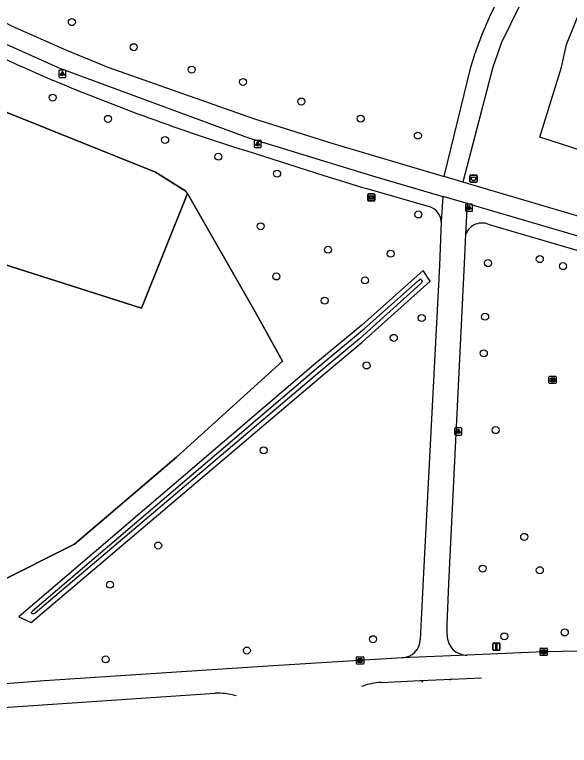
# Model space of a CAD drawing. Extents: x 162722 to 165099, y 384721 to 386283.
# Drawn here: x 162793.3 to 162870.8, y 385405.2 to 385507.3 of the extents above; entities that cross this region are included whole.
import ezdxf

# ---------------------------------------------------------------- set-up
doc = ezdxf.new("R2010")
doc.units = 0
for name, color, linetype in [('IMGEO_Afvalbak', 7, 'Continuous'), ('IMGEO_Boom', 7, 'Continuous'), ('IMGEO_Fietspad_gesloten', 7, 'Continuous'), ('IMGEO_Fietspad_open', 7, 'Continuous'), ('IMGEO_Gemengd_bos', 7, 'Continuous'), ('IMGEO_Grasland_agrarisch', 7, 'Continuous'), ('IMGEO_Groenvoorziening', 7, 'Continuous'), ('IMGEO_Hek', 7, 'Continuous'), ('IMGEO_Kolk', 7, 'Continuous'), ('IMGEO_Lichtpunt', 7, 'Continuous'), ('IMGEO_Rijbaan_lokaal_gesloten', 7, 'Continuous'), ('IMGEO_Rijbaan_lokaal_halfverhard', 7, 'Continuous'), ('IMGEO_Rioolput', 7, 'Continuous'), ('IMGEO_Verkeersbordpaal', 7, 'Continuous'), ('IMGEO_Voetpad_open', 7, 'Continuous'), ('IMGEO_Waterloop', 7, 'Continuous'), ('IMGEO_Wegwijzer', 7, 'Continuous')]:
    doc.layers.add(name, color=color, linetype=linetype)

msp = doc.modelspace()

# ---------------------------------------------------------------- linework, layer by layer
at = {"layer": 'IMGEO_Afvalbak'}
for p, q in [((162856.96, 385484.03), (162856.96, 385484.83)), ((162856.96, 385484.83), (162856.96, 385484.03)), ((162857.06, 385484.93), (162857.85, 385484.93)), ((162857.85, 385484.93), (162857.06, 385484.93)), ((162857.95, 385484.83), (162857.95, 385484.03)), ((162857.95, 385484.03), (162857.95, 385484.83)), ((162857.85, 385483.93), (162857.06, 385483.93)), ((162857.06, 385483.93), (162857.85, 385483.93))]:
    msp.add_line(p, q, dxfattribs=at)
msp.add_lwpolyline([(162857.1, 385484.64), (162857.81, 385484.64), (162857.66, 385484.17), (162857.25, 385484.17), (162857.1, 385484.64)], dxfattribs=at)
for centre, start, end in [((162857.06, 385484.83), 90, 180), ((162857.06, 385484.83), 90, 180), ((162857.85, 385484.83), 0, 90), ((162857.85, 385484.83), 360, 90), ((162857.06, 385484.03), 180, 270), ((162857.06, 385484.03), 180, 270), ((162857.85, 385484.03), 270, 0), ((162857.85, 385484.03), 270, 0)]:
    msp.add_arc(centre, 0.1, start, end, dxfattribs=at)
at = {"layer": 'IMGEO_Boom'}
for centre in [(162801.34, 385506.3), (162809.99, 385502.8), (162818.07, 385499.67), (162825.26, 385497.94), (162798.65, 385495.75), (162833.41, 385495.2), (162806.39, 385492.78), (162841.69, 385492.81), (162849.68, 385490.43), (162814.37, 385489.84), (162821.81, 385487.49), (162830.02, 385485.13), (162849.75, 385479.42), (162827.72, 385477.77), (162837.13, 385474.49), (162845.87, 385473.94), (162866.72, 385473.18), (162859.49, 385472.62), (162869.96, 385472.2), (162829.92, 385470.76), (162842.31, 385470.21), (162836.65, 385467.38), (162850.23, 385464.95), (162859.08, 385465.13), (162846.32, 385462.18), (162858.89, 385460.03), (162842.51, 385458.32), (162860.55, 385449.28), (162828.14, 385446.46), (162864.54, 385434.37), (162813.4, 385433.16), (162858.72, 385429.93), (162866.72, 385429.71), (162806.68, 385427.68), (162870.21, 385421.01), (162843.42, 385420.07), (162861.76, 385420.47), (162825.79, 385418.49), (162806.07, 385417.25)]:
    msp.add_circle(centre, 0.489, dxfattribs=at)
at = {"layer": 'IMGEO_Fietspad_gesloten'}
for points in [[(162747.02, 385528), (162762.16, 385519.31), (162771.84, 385513.78), (162790.77, 385503.82), (162799.32, 385500), (162799.53, 385499.91), (162826.02, 385490.12), (162837.08, 385486.71), (162843.81, 385484.68), (162853.18, 385481.95)], [(162759.97, 385523.64), (162762.97, 385521.93), (162773.18, 385516.08), (162792.98, 385505.75), (162800.6, 385502.36), (162806.39, 385500), (162826.86, 385492.8), (162837.65, 385489.37), (162853.35, 385484.72)], [(162949.64, 385456.16), (162944.65, 385457.67), (162895.74, 385472.19), (162855.98, 385483.95)], [(162856.61, 385480.94), (162853.18, 385481.95)], [(162856.61, 385480.94), (162895.02, 385469.66), (162943.91, 385455.1), (162949.81, 385453.31), (162960.36, 385449.29), (162970.52, 385444.34), (162974.8, 385441.52), (162983.85, 385434.68), (162986.77, 385431.93), (162998.92, 385420.68)]]:
    msp.add_lwpolyline(points, dxfattribs=at)
at = {"layer": 'IMGEO_Fietspad_open'}
for points in [[(162853.18, 385481.95), (162852.95, 385478.45)], [(162856.4, 385476.68), (162856.61, 385480.94)], [(162852.95, 385478.45), (162852.7, 385472.29), (162850.48, 385429.36), (162850.02, 385420.03)], [(162853.79, 385420.62), (162853.78, 385422.08), (162854.01, 385427.85), (162856.21, 385472.59), (162856.4, 385476.68)]]:
    msp.add_lwpolyline(points, dxfattribs=at)
for centre, radius, start, end in [((162856.52, 385420.59), 2.74, 179.3761, 270.7274), ((162847.35, 385420.13), 2.67, 273.2992, 357.962), ((162849.93, 385413.77), 0.541, 35.5143, 77.5967), ((162854.47, 385414.01), 0.492, 100.2515, 135.3016)]:
    msp.add_arc(centre, radius, start, end, dxfattribs=at)
at = {"layer": 'IMGEO_Gemengd_bos'}
msp.add_lwpolyline([(162883.74, 385484.74), (162866.74, 385490.23), (162869.74, 385500), (162870.46, 385503.17), (162874.16, 385512.42), (162916.96, 385541.62), (162937.74, 385536.73), (162934.1, 385527.05), (162927.23, 385515.87), (162913.49, 385518.13), (162892.82, 385501.89), (162891.8, 385500), (162883.74, 385484.74)], dxfattribs=at)
at = {"layer": 'IMGEO_Grasland_agrarisch'}
for points in [[(162817.49, 385482.37), (162817.25, 385482.67), (162813.03, 385485.31), (162782.14, 385497.73), (162773.96, 385492.41), (162770.32, 385490.63), (162764.41, 385490.38), (162763.99, 385488.52), (162763.92, 385488.2), (162761.8, 385488.72)], [(162751.8, 385485.2), (162746.28, 385476.16), (162742.76, 385453.36), (162743.77, 385424.66), (162743.88, 385421.52), (162790.55, 385427.75), (162801.72, 385433.34), (162815.95, 385445.5), (162830.76, 385458.91), (162827.65, 385464.56), (162826.97, 385465.8), (162817.49, 385482.37)], [(162751.8, 385485.2), (162773.5, 385478.29), (162811.05, 385466.35), (162817.49, 385482.37)]]:
    msp.add_lwpolyline(points, dxfattribs=at)
at = {"layer": 'IMGEO_Groenvoorziening'}
msp.add_lwpolyline([(162836.44, 385456.99), (162841.92, 385461.56), (162851.42, 385470.1), (162850.4, 385471.6), (162841.83, 385463.97), (162835.43, 385458.64), (162793.92, 385423.2), (162795.65, 385422.41), (162836.44, 385456.99)], dxfattribs=at)
at = {"layer": 'IMGEO_Hek'}
for points in [[(162764.41, 385490.38), (162770.32, 385490.63), (162773.96, 385492.41), (162782.14, 385497.73), (162813.03, 385485.31), (162817.25, 385482.67)], [(162817.49, 385482.37), (162811.05, 385466.35), (162773.5, 385478.29), (162751.8, 385485.2)], [(162817.49, 385482.37), (162826.97, 385465.8)], [(162826.97, 385465.8), (162827.65, 385464.56)], [(162827.65, 385464.56), (162830.76, 385458.91), (162815.95, 385445.5), (162801.72, 385433.34)], [(162801.72, 385433.34), (162790.55, 385427.75), (162743.88, 385421.52), (162743.77, 385424.66)]]:
    msp.add_lwpolyline(points, dxfattribs=at)
at = {"layer": 'IMGEO_Kolk'}
for p, q in [((162866.76, 385417.89), (162866.76, 385418.74)), ((162866.83, 385418.81), (162867.69, 385418.81)), ((162867.25, 385418.59), (162867.27, 385418.59)), ((162867.76, 385418.74), (162867.76, 385417.89)), ((162841.11, 385416.67), (162841.11, 385417.53)), ((162841.18, 385417.6), (162842.04, 385417.6)), ((162841.6, 385417.38), (162841.62, 385417.38)), ((162842.11, 385417.53), (162842.11, 385416.67)), ((162867.69, 385417.81), (162866.83, 385417.81)), ((162867.27, 385418.03), (162867.24, 385418.03)), ((162842.04, 385416.6), (162841.18, 385416.6)), ((162841.62, 385416.82), (162841.59, 385416.82))]:
    msp.add_line(p, q, dxfattribs=at)
for points in [[(162866.76, 385417.89), (162866.76, 385418.74)], [(162866.83, 385418.81), (162867.69, 385418.81)], [(162867.08, 385418.51), (162867.2, 385418.51), (162867.2, 385418.36), (162867.33, 385418.51), (162867.5, 385418.51), (162867.35, 385418.36), (162867.5, 385418.11), (162867.35, 385418.11), (162867.27, 385418.28), (162867.2, 385418.21), (162867.2, 385418.11), (162867.08, 385418.11), (162867.08, 385418.51)], [(162867.76, 385418.74), (162867.76, 385417.89)], [(162841.11, 385416.67), (162841.11, 385417.53)], [(162841.18, 385417.6), (162842.04, 385417.6)], [(162841.43, 385417.3), (162841.55, 385417.3), (162841.55, 385417.15), (162841.68, 385417.3), (162841.85, 385417.3), (162841.7, 385417.15), (162841.85, 385416.9), (162841.7, 385416.9), (162841.62, 385417.07), (162841.55, 385417), (162841.55, 385416.9), (162841.43, 385416.9), (162841.43, 385417.3)], [(162842.11, 385417.53), (162842.11, 385416.67)], [(162867.69, 385417.81), (162866.83, 385417.81)], [(162842.04, 385416.6), (162841.18, 385416.6)]]:
    msp.add_lwpolyline(points, dxfattribs=at)
for centre, start, end in [((162866.83, 385418.74), 91.552, 178.448), ((162866.83, 385418.74), 91.552, 178.448), ((162867.68, 385418.74), 1.552, 88.448), ((162867.68, 385418.74), 1.552, 88.448), ((162841.18, 385417.53), 91.552, 178.448), ((162841.18, 385417.53), 91.552, 178.448), ((162842.03, 385417.53), 1.552, 88.448), ((162842.03, 385417.53), 1.552, 88.448), ((162866.83, 385417.89), 181.552, 268.448), ((162866.83, 385417.89), 181.552, 268.448), ((162867.68, 385417.89), 271.552, 358.448), ((162867.68, 385417.89), 271.552, 358.448), ((162841.18, 385416.68), 181.552, 268.448), ((162841.18, 385416.68), 181.552, 268.448), ((162842.03, 385416.68), 271.552, 358.448), ((162842.03, 385416.68), 271.552, 358.448)]:
    msp.add_arc(centre, 0.0765, start, end, dxfattribs=at)
for centre, major_axis, ratio, start_param, end_param in [((162867.25, 385418.31), (-0.387, 0.002), 0.722429, 4.712389, 7.853982), ((162867.27, 385418.31), (-0.39, 0.002), 0.717154, 1.570796, 4.712389), ((162841.6, 385417.1), (-0.387, 0.002), 0.722429, 4.712389, 7.853982), ((162841.62, 385417.1), (-0.39, 0.002), 0.717154, 1.570796, 4.712389)]:
    msp.add_ellipse(centre, major_axis=major_axis, ratio=ratio, start_param=start_param, end_param=end_param, dxfattribs=at)
at = {"layer": 'IMGEO_Lichtpunt'}
for p, q in [((162799.52, 385499.48), (162799.52, 385498.68)), ((162799.52, 385499.48), (162799.52, 385498.68)), ((162800.42, 385499.58), (162799.62, 385499.58)), ((162800.42, 385499.58), (162799.62, 385499.58)), ((162800.52, 385498.68), (162800.52, 385499.48)), ((162800.52, 385498.68), (162800.52, 385499.48)), ((162799.62, 385498.58), (162800.42, 385498.58)), ((162799.62, 385498.58), (162800.42, 385498.58)), ((162827.7, 385489.78), (162826.9, 385489.78)), ((162827.7, 385489.78), (162826.9, 385489.78)), ((162826.8, 385489.68), (162826.8, 385488.87)), ((162826.8, 385489.68), (162826.8, 385488.87)), ((162826.9, 385488.78), (162827.7, 385488.78)), ((162826.9, 385488.78), (162827.7, 385488.78)), ((162827.8, 385488.87), (162827.8, 385489.68)), ((162827.8, 385488.87), (162827.8, 385489.68)), ((162856.33, 385480.77), (162856.33, 385479.96)), ((162856.33, 385480.77), (162856.33, 385479.96)), ((162857.23, 385480.86), (162856.43, 385480.86)), ((162857.23, 385480.86), (162856.43, 385480.86)), ((162857.33, 385479.96), (162857.33, 385480.77)), ((162857.33, 385479.96), (162857.33, 385480.77)), ((162856.43, 385479.87), (162857.23, 385479.87)), ((162856.43, 385479.87), (162857.23, 385479.87)), ((162854.82, 385449.51), (162854.82, 385448.7)), ((162854.82, 385449.51), (162854.82, 385448.7)), ((162855.73, 385449.6), (162854.92, 385449.6)), ((162855.73, 385449.6), (162854.92, 385449.6)), ((162855.82, 385448.7), (162855.82, 385449.51)), ((162855.82, 385448.7), (162855.82, 385449.51)), ((162854.92, 385448.6), (162855.73, 385448.6)), ((162854.92, 385448.6), (162855.73, 385448.6))]:
    msp.add_line(p, q, dxfattribs=at)
for points in [[(162799.9, 385499.15), (162799.93, 385499.12), (162799.75, 385498.86), (162799.71, 385498.89), (162799.9, 385499.15)], [(162800, 385499.1), (162800.05, 385499.1), (162800.05, 385498.78), (162800, 385498.78), (162800, 385499.1)], [(162800.11, 385499.12), (162800.15, 385499.15), (162800.33, 385498.88), (162800.29, 385498.86), (162800.11, 385499.12)], [(162827.18, 385489.34), (162827.22, 385489.32), (162827.03, 385489.05), (162826.99, 385489.08), (162827.18, 385489.34)], [(162827.28, 385489.3), (162827.33, 385489.3), (162827.33, 385488.97), (162827.28, 385488.97), (162827.28, 385489.3)], [(162827.39, 385489.32), (162827.43, 385489.34), (162827.61, 385489.08), (162827.58, 385489.05), (162827.39, 385489.32)], [(162856.71, 385480.43), (162856.74, 385480.41), (162856.56, 385480.14), (162856.52, 385480.17), (162856.71, 385480.43)], [(162856.81, 385480.39), (162856.85, 385480.39), (162856.85, 385480.06), (162856.81, 385480.06), (162856.81, 385480.39)], [(162856.92, 385480.41), (162856.96, 385480.43), (162857.14, 385480.17), (162857.1, 385480.14), (162856.92, 385480.41)], [(162855.2, 385449.17), (162855.24, 385449.14), (162855.05, 385448.88), (162855.01, 385448.91), (162855.2, 385449.17)], [(162855.3, 385449.12), (162855.35, 385449.12), (162855.35, 385448.8), (162855.3, 385448.8), (162855.3, 385449.12)], [(162855.41, 385449.14), (162855.45, 385449.17), (162855.63, 385448.91), (162855.6, 385448.88), (162855.41, 385449.14)]]:
    msp.add_lwpolyline(points, dxfattribs=at)
for centre in [(162800.02, 385499.28), (162827.3, 385489.48), (162856.83, 385480.57), (162855.32, 385449.3)]:
    msp.add_circle(centre, 0.0994, dxfattribs=at)
for centre, start, end in [((162799.62, 385499.48), 90, 180), ((162799.62, 385499.48), 90, 180), ((162800.42, 385499.48), 0, 90), ((162800.42, 385499.48), 0, 90), ((162799.62, 385498.68), 180, 270), ((162799.62, 385498.68), 180, 270), ((162800.42, 385498.68), 270, 0), ((162800.42, 385498.68), 270, 360), ((162826.9, 385489.68), 90, 180), ((162826.9, 385489.68), 90, 180), ((162827.7, 385489.68), 0, 90), ((162827.7, 385489.68), 0, 90), ((162826.9, 385488.87), 180, 270), ((162826.9, 385488.87), 180, 270), ((162827.7, 385488.87), 270, 0), ((162827.7, 385488.87), 270, 360), ((162856.43, 385480.77), 90, 180), ((162856.43, 385480.77), 90, 180), ((162857.23, 385480.77), 0, 90), ((162857.23, 385480.77), 0, 90), ((162856.43, 385479.96), 180, 270), ((162856.43, 385479.96), 180, 270), ((162857.23, 385479.96), 270, 0), ((162857.23, 385479.96), 270, 360), ((162854.92, 385449.51), 90, 180), ((162854.92, 385449.51), 90, 180), ((162855.73, 385449.51), 0, 90), ((162855.73, 385449.51), 0, 90), ((162854.92, 385448.7), 180, 270), ((162854.92, 385448.7), 180, 270), ((162855.73, 385448.7), 270, 0), ((162855.73, 385448.7), 270, 360)]:
    msp.add_arc(centre, 0.0946, start, end, dxfattribs=at)
at = {"layer": 'IMGEO_Rijbaan_lokaal_gesloten'}
for points in [[(162891.78, 385418.76), (162867.26, 385418.31), (162856.56, 385417.86)], [(162847.51, 385417.46), (162847.49, 385417.46), (162828.72, 385416.32), (162797.5, 385414.23), (162760.4, 385411.42), (162732.07, 385408.92), (162731.04, 385408.83)], [(162856.56, 385417.86), (162847.51, 385417.46)], [(162844.55, 385414.03), (162850.04, 385414.29)], [(162850.04, 385414.29), (162854.39, 385414.49)], [(162854.39, 385414.49), (162858.57, 385414.68), (162858.58, 385414.68)], [(162727.08, 385405.23), (162731.33, 385405.61), (162732.37, 385405.71), (162763.14, 385408.37), (162785.52, 385410.09), (162821.35, 385412.52)]]:
    msp.add_lwpolyline(points, dxfattribs=at)
for centre, radius, start, end in [((162845.02, 385405.04), 9, 93.0106, 110.8492), ((162845.1, 385404.88), 9.18, 110.9448, 110.9478), ((162821.8, 385403.76), 8.76, 73.5606, 92.9593)]:
    msp.add_arc(centre, radius, start, end, dxfattribs=at)
at = {"layer": 'IMGEO_Rijbaan_lokaal_halfverhard'}
for points in [[(162865.11, 385511.1), (162861.37, 385503.47), (162860.14, 385500), (162855.98, 385483.95)], [(162853.35, 385484.72), (162857.06, 385500), (162857.68, 385501.98)], [(162855.98, 385483.95), (162853.35, 385484.72)]]:
    msp.add_lwpolyline(points, dxfattribs=at)
msp.add_arc((162909.57, 385484.3), 54.81, 153.2576, 161.1851, dxfattribs=at)
at = {"layer": 'IMGEO_Rioolput'}
for p, q in [((162868, 385455.89), (162868, 385456.74)), ((162868.07, 385456.81), (162868.93, 385456.81)), ((162868.49, 385456.59), (162868.51, 385456.59)), ((162869, 385456.74), (162869, 385455.89)), ((162868.93, 385455.81), (162868.07, 385455.81)), ((162868.51, 385456.03), (162868.48, 385456.03))]:
    msp.add_line(p, q, dxfattribs=at)
for points in [[(162868, 385455.89), (162868, 385456.74)], [(162868.07, 385456.81), (162868.93, 385456.81)], [(162868.59, 385456.51), (162868.34, 385456.51), (162868.34, 385456.11)], [(162868.34, 385456.11), (162868.46, 385456.11), (162868.46, 385456.28), (162868.47, 385456.28)], [(162868.51, 385456.43), (162868.46, 385456.43), (162868.46, 385456.35)], [(162868.46, 385456.35), (162868.51, 385456.35)], [(162868.52, 385456.25), (162868.59, 385456.11), (162868.73, 385456.11), (162868.66, 385456.24)], [(162869, 385456.74), (162869, 385455.89)], [(162868.93, 385455.81), (162868.07, 385455.81)]]:
    msp.add_lwpolyline(points, dxfattribs=at)
for centre, radius, start, end in [((162868.08, 385456.74), 0.0765, 91.552, 178.448), ((162868.08, 385456.74), 0.0765, 91.552, 178.448), ((162868.47, 385456.22), 0.0533, 26.0293, 88.6989), ((162868.52, 385456.34), 0.0964, 77.0061, 93.1865), ((162868.5, 385456.54), 0.19, 274.7715, 282.9687), ((162868.53, 385456.39), 0.0378, 276.6634, 79.6772), ((162868.59, 385456.4), 0.109, 350.3612, 89.416), ((162868.59, 385456.4), 0.112, 277.5842, 350.9817), ((162868.57, 385456.19), 0.108, 29.5134, 73.7905), ((162868.92, 385456.74), 0.0765, 1.552, 88.448), ((162868.92, 385456.74), 0.0765, 1.552, 88.448), ((162868.08, 385455.89), 0.0765, 181.552, 268.448), ((162868.08, 385455.89), 0.0765, 181.552, 268.448), ((162868.92, 385455.89), 0.0765, 271.552, 358.448), ((162868.92, 385455.89), 0.0765, 271.552, 358.448)]:
    msp.add_arc(centre, radius, start, end, dxfattribs=at)
for centre, major_axis, ratio, start_param, end_param in [((162868.49, 385456.31), (-0.387, 0.002), 0.722429, 4.712389, 7.853982), ((162868.51, 385456.31), (-0.39, 0.002), 0.717154, 1.570796, 4.712389)]:
    msp.add_ellipse(centre, major_axis=major_axis, ratio=ratio, start_param=start_param, end_param=end_param, dxfattribs=at)
at = {"layer": 'IMGEO_Verkeersbordpaal'}
for p, q in [((162860.16, 385418.63), (162860.16, 385419.43)), ((162860.16, 385419.43), (162860.16, 385418.63)), ((162860.26, 385419.53), (162861.05, 385419.53)), ((162861.05, 385419.53), (162860.26, 385419.53)), ((162861.15, 385419.43), (162861.15, 385418.63)), ((162861.15, 385418.63), (162861.15, 385419.43)), ((162861.05, 385418.53), (162860.26, 385418.53)), ((162860.26, 385418.53), (162861.05, 385418.53))]:
    msp.add_line(p, q, dxfattribs=at)
msp.add_lwpolyline([(162860.58, 385419.4), (162860.73, 385419.4), (162860.73, 385418.65), (162860.58, 385418.65), (162860.58, 385419.4)], dxfattribs=at)
for centre, start, end in [((162860.26, 385419.43), 90, 180), ((162860.26, 385419.43), 90, 180), ((162861.05, 385419.43), 0, 90), ((162861.05, 385419.43), 360, 90), ((162860.26, 385418.63), 180, 270), ((162860.26, 385418.63), 180, 270), ((162861.05, 385418.63), 270, 0), ((162861.05, 385418.63), 270, 0)]:
    msp.add_arc(centre, 0.1, start, end, dxfattribs=at)
at = {"layer": 'IMGEO_Voetpad_open'}
for points in [[(162794.52, 385500), (162798.74, 385498.16)], [(162825.65, 385488.34), (162836.55, 385484.85), (162838.81, 385484.16), (162841.79, 385483.25), (162842.55, 385483.06), (162851.25, 385480.52)], [(162943.31, 385453.25), (162894.52, 385467.79), (162876.99, 385472.91), (162874.17, 385473.73), (162859.68, 385477.96)]]:
    msp.add_lwpolyline(points, dxfattribs=at)
for centre, radius, start, end in [((162895.06, 385725.54), 246.93, 239.8382, 245.9728), ((162912.21, 385767.17), 291.95, 247.13, 252.7534), ((162850.63, 385478.27), 2.33, 4.4322, 74.349), ((162858.62, 385475.84), 2.38, 63.4632, 159.1187)]:
    msp.add_arc(centre, radius, start, end, dxfattribs=at)
at = {"layer": 'IMGEO_Waterloop'}
for points in [[(162795.84, 385424.01), (162835.84, 385458.16), (162842.24, 385463.49), (162849.72, 385470.15), (162849.84, 385470.25)], [(162850.27, 385470), (162850.22, 385469.93), (162850.11, 385469.77), (162841.51, 385462.03), (162836.04, 385457.47), (162796.2, 385423.7)], [(162850.13, 385470.31), (162850.22, 385470.27), (162850.28, 385470.2)], [(162795.97, 385423.6), (162795.93, 385423.6), (162795.83, 385423.6), (162795.78, 385423.62), (162795.75, 385423.64), (162795.71, 385423.75), (162795.72, 385423.79)]]:
    msp.add_lwpolyline(points, dxfattribs=at)
for centre, radius, start, end in [((162850.06, 385469.96), 0.361, 78.2651, 126.4131), ((162850.03, 385470.12), 0.266, 334.3673, 18.7995), ((162796.22, 385423.66), 0.517, 137.7164, 165.8977), ((162795.67, 385424.7), 1.13, 285.3105, 297.8622)]:
    msp.add_arc(centre, radius, start, end, dxfattribs=at)
at = {"layer": 'IMGEO_Wegwijzer'}
for p, q in [((162842.67, 385481.41), (162842.67, 385482.21)), ((162842.67, 385482.21), (162842.67, 385481.41)), ((162842.77, 385482.31), (162843.55, 385482.31)), ((162843.55, 385482.31), (162842.77, 385482.31)), ((162843.65, 385482.21), (162843.65, 385481.41)), ((162843.65, 385481.41), (162843.65, 385482.21)), ((162843.55, 385481.31), (162842.77, 385481.31)), ((162842.77, 385481.31), (162843.55, 385481.31))]:
    msp.add_line(p, q, dxfattribs=at)
for points in [[(162842.77, 385482.04), (162843.55, 385482.04), (162843.55, 385481.57), (162842.77, 385481.57), (162842.77, 385482.04)], [(162842.83, 385481.89), (162842.83, 385481.81), (162842.83, 385481.72), (162843.24, 385481.72), (162843.24, 385481.64), (162843.49, 385481.81), (162843.24, 385481.97), (162843.24, 385481.89), (162842.83, 385481.89)]]:
    msp.add_lwpolyline(points, dxfattribs=at)
for centre, start, end in [((162842.77, 385482.21), 90, 180), ((162842.77, 385482.21), 90, 180), ((162843.55, 385482.21), 0, 90), ((162843.55, 385482.21), 360, 90), ((162842.77, 385481.41), 180, 270), ((162842.77, 385481.41), 180, 270), ((162843.55, 385481.41), 270, 0), ((162843.55, 385481.41), 270, 0)]:
    msp.add_arc(centre, 0.1, start, end, dxfattribs=at)

doc.saveas('drawing.dxf')
